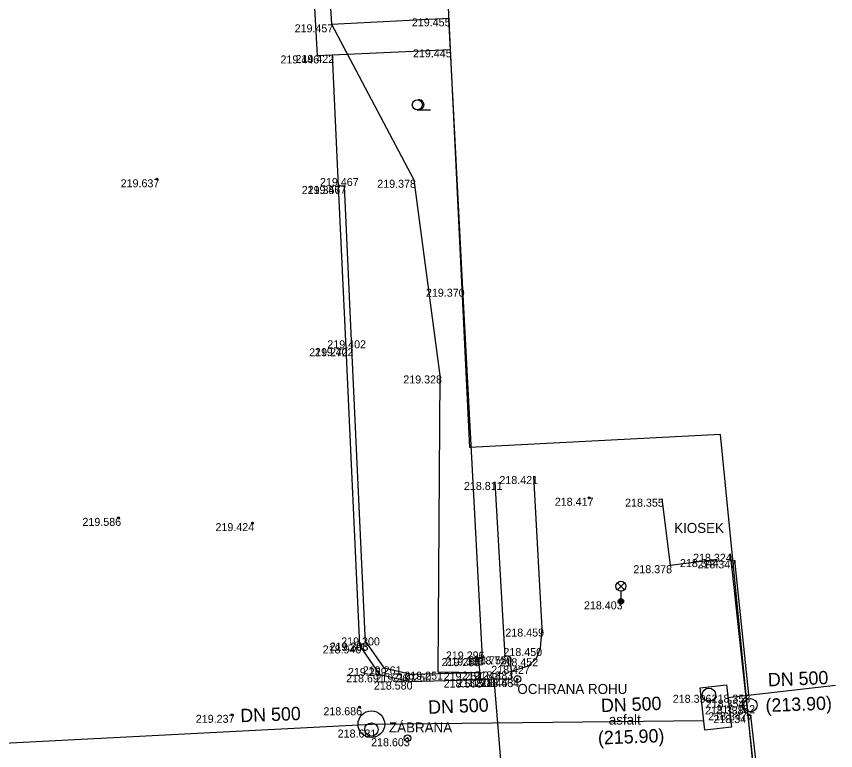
# Model space of a CAD drawing. Extents: x -599516 to -599132, y -1163668 to -1163119.
# Drawn here: x -599250.02 to -599219.3, y -1163362.83 to -1163335.31 of the extents above; entities that cross this region are included whole.
import ezdxf

# ---------------------------------------------------------------- set-up
doc = ezdxf.new("R2010")
doc.units = 0
for name, color, linetype in [('_ZEMERENI OBLAST', 7, 'Continuous'), ('Bod-oznac1', 7, 'Continuous'), ('Bod-oznac2', 7, 'Continuous'), ('Bod-vyska1', 7, 'Continuous'), ('Bod-vyska2', 7, 'Continuous'), ('Z_budovy-obvod', 7, 'Continuous'), ('Z_dopravni-zarizeni-linie-zabradli', 7, 'Continuous'), ('Z_elektro-silno-znacky-lampa', 7, 'Continuous'), ('Z_jine-stavby', 7, 'Continuous'), ('Z_kanalizace-destova', 7, 'Continuous'), ('Z_kanalizace-znacky-sachta', 7, 'Continuous'), ('Z_komunikace', 7, 'Continuous'), ('Z_kultury-znacky', 7, 'Continuous'), ('Z_podzemni-obrys-sachty', 7, 'Continuous'), ('Z_popis-budov-povrchu', 7, 'Continuous'), ('Z_vjezdy', 7, 'Continuous'), ('Z_vol-txt-popis-objektu', 7, 'Continuous'), ('Z_vol-zn-podrobny-vyskovy-bod-geo', 7, 'Continuous'), ('Z_zdi', 7, 'Continuous'), ('Z_zdi-ohradni', 7, 'Continuous'), ('Z_zdi-operna-zarubni', 7, 'Continuous'), ('Z_zelen-obvod', 7, 'Continuous'), ('Z_znacky-ostatni-predmet-maleho-rozsahu', 7, 'Continuous'), ('Z_zpevnene-plochy', 7, 'Continuous')]:
    doc.layers.add(name, color=color, linetype=linetype)

msp = doc.modelspace()

# ---------------------------------------------------------------- linework, layer by layer
at = {"layer": '_ZEMERENI OBLAST'}
msp.add_lwpolyline([(-599224.438, -1163495.846), (-599230.06, -1163390.87), (-599230.844, -1163376.763), (-599221.12, -1163376.319), (-599223.618, -1163350.986), (-599233.018, -1163351.47), (-599238.649, -1163235.236), (-599241.76, -1163178.74), (-599235.422, -1163177.496), (-599237.24, -1163165.98), (-599246.5, -1163164.914), (-599246.21, -1163173.61), (-599310.76, -1163161.2)], dxfattribs=at)
at = {"layer": 'Bod-oznac1'}
for p, q in [((-599238.205, -1163335.611), (-599238.205, -1163335.611)), ((-599233.811, -1163335.387), (-599233.811, -1163335.387)), ((-599238.737, -1163336.778), (-599238.737, -1163336.778)), ((-599238.174, -1163336.758), (-599238.174, -1163336.758)), ((-599233.757, -1163336.549), (-599233.757, -1163336.549)), ((-599244.749, -1163341.418), (-599244.749, -1163341.418)), ((-599235.118, -1163341.437), (-599235.118, -1163341.437)), ((-599237.949, -1163341.672), (-599237.949, -1163341.672)), ((-599237.729, -1163341.662), (-599237.729, -1163341.662)), ((-599233.295, -1163345.52), (-599233.295, -1163345.52)), ((-599237.67, -1163347.753), (-599237.67, -1163347.753)), ((-599237.45, -1163347.743), (-599237.45, -1163347.743)), ((-599234.144, -1163348.77), (-599234.144, -1163348.77)), ((-599232.067, -1163352.761), (-599232.067, -1163352.761)), ((-599230.622, -1163352.54), (-599230.622, -1163352.54)), ((-599228.544, -1163353.353), (-599228.544, -1163353.353)), ((-599225.816, -1163353.388), (-599225.816, -1163353.388)), ((-599246.183, -1163354.108), (-599246.183, -1163354.108)), ((-599241.162, -1163354.304), (-599241.162, -1163354.304)), ((-599223.258, -1163355.452), (-599223.258, -1163355.452)), ((-599225.505, -1163355.88), (-599225.505, -1163355.88)), ((-599223.738, -1163355.651), (-599223.738, -1163355.651)), ((-599223.092, -1163355.698), (-599223.092, -1163355.698)), ((-599227.35, -1163357.234), (-599227.35, -1163357.234)), ((-599230.305, -1163358.256), (-599230.305, -1163358.256)), ((-599237.156, -1163358.887), (-599237.156, -1163358.887)), ((-599236.937, -1163358.789), (-599236.937, -1163358.789)), ((-599236.902, -1163358.779), (-599236.902, -1163358.779)), ((-599232.57, -1163359.114), (-599232.57, -1163359.114)), ((-599230.369, -1163358.985), (-599230.369, -1163358.985)), ((-599232.709, -1163359.364), (-599232.709, -1163359.364)), ((-599232.578, -1163359.336), (-599232.578, -1163359.336)), ((-599231.697, -1163359.293), (-599231.697, -1163359.293)), ((-599231.499, -1163359.302), (-599231.499, -1163359.302)), ((-599230.514, -1163359.369), (-599230.514, -1163359.369)), ((-599236.241, -1163359.732), (-599236.241, -1163359.732)), ((-599234.21, -1163359.871), (-599234.21, -1163359.871)), ((-599231.449, -1163359.857), (-599231.449, -1163359.857)), ((-599230.822, -1163359.652), (-599230.822, -1163359.652)), ((-599236.403, -1163359.971), (-599236.403, -1163359.971)), ((-599235.209, -1163359.97), (-599235.209, -1163359.97)), ((-599232.629, -1163359.896), (-599232.629, -1163359.896)), ((-599232.621, -1163360.166), (-599232.621, -1163360.166)), ((-599232.116, -1163360.142), (-599232.116, -1163360.142)), ((-599231.454, -1163360.145), (-599231.454, -1163360.145)), ((-599231.233, -1163360.148), (-599231.233, -1163360.148)), ((-599235.236, -1163360.241), (-599235.236, -1163360.241)), ((-599224.053, -1163360.737), (-599224.053, -1163360.737)), ((-599222.574, -1163360.732), (-599222.574, -1163360.732)), ((-599222.783, -1163360.922), (-599222.783, -1163360.922)), ((-599237.15, -1163361.204), (-599237.15, -1163361.204)), ((-599222.823, -1163361.175), (-599222.823, -1163361.175)), ((-599222.688, -1163361.392), (-599222.688, -1163361.392)), ((-599222.499, -1163361.127), (-599222.499, -1163361.127)), ((-599241.921, -1163361.488), (-599241.921, -1163361.488)), ((-599222.493, -1163361.497), (-599222.493, -1163361.497)), ((-599236.707, -1163362.04), (-599236.707, -1163362.04)), ((-599235.353, -1163362.365), (-599235.353, -1163362.365))]:
    msp.add_line(p, q, dxfattribs=at)
at = {"layer": 'Bod-oznac2'}
for p, q in [((-599237.949, -1163341.672), (-599237.949, -1163341.672)), ((-599237.67, -1163347.753), (-599237.67, -1163347.753)), ((-599237.156, -1163358.887), (-599237.156, -1163358.887)), ((-599236.403, -1163359.971), (-599236.403, -1163359.971)), ((-599232.621, -1163360.166), (-599232.621, -1163360.166)), ((-599235.236, -1163360.241), (-599235.236, -1163360.241))]:
    msp.add_line(p, q, dxfattribs=at)
at = {"layer": 'Z_budovy-obvod'}
msp.add_lwpolyline([(-599237.33, -1163329.855), (-599237.255, -1163332.056), (-599238.415, -1163332.134), (-599238.205, -1163335.611), (-599233.811, -1163335.387)], dxfattribs=at)
at = {"layer": 'Z_dopravni-zarizeni-linie-zabradli'}
msp.add_lwpolyline([(-599223.258, -1163355.452), (-599222.447, -1163362.914), (-599221.467, -1163372.938)], dxfattribs=at)
at = {"layer": 'Z_elektro-silno-znacky-lampa'}
for p, q in [((-599227.483, -1163356.804), (-599227.218, -1163356.539)), ((-599227.483, -1163356.539), (-599227.218, -1163356.804)), ((-599227.35, -1163356.859), (-599227.35, -1163357.134))]:
    msp.add_line(p, q, dxfattribs=at)
for centre, radius in [((-599227.35, -1163356.671), 0.188), ((-599227.35, -1163357.234), 0.1), ((-599227.35, -1163357.234), 0.065), ((-599227.35, -1163357.234), 0.03)]:
    msp.add_circle(centre, radius, dxfattribs=at)
at = {"layer": 'Z_jine-stavby'}
msp.add_lwpolyline([(-599225.816, -1163353.388), (-599225.505, -1163355.88), (-599223.738, -1163355.651)], dxfattribs=at)
at = {"layer": 'Z_kanalizace-destova'}
for p, q in [((-599223.337, -1163360.836), (-599219.302, -1163360.376)), ((-599236.707, -1163361.84), (-599224.243, -1163361.705)), ((-599290.143, -1163364.599), (-599236.707, -1163361.84))]:
    msp.add_line(p, q, dxfattribs=at)
at = {"layer": 'Z_kanalizace-znacky-sachta'}
for centre in [(-599224.053, -1163360.737), (-599222.499, -1163361.127), (-599236.707, -1163362.04)]:
    msp.add_circle(centre, 0.25, dxfattribs=at)
at = {"layer": 'Z_komunikace'}
msp.add_lwpolyline([(-599240.213, -1163299.938), (-599239.641, -1163309.662), (-599238.737, -1163319.349), (-599237.966, -1163319.294), (-599236.767, -1163319.209), (-599235.905, -1163319.147), (-599235.27, -1163319.102), (-599235.175, -1163322.464), (-599239.471, -1163322.68), (-599239.136, -1163329.603), (-599238.737, -1163336.778), (-599238.174, -1163336.758), (-599237.949, -1163341.672), (-599237.67, -1163347.753), (-599237.156, -1163358.887), (-599236.403, -1163359.971), (-599235.236, -1163360.241), (-599232.621, -1163360.166)], dxfattribs=at)
at = {"layer": 'Z_kultury-znacky'}
msp.add_line((-599234.984, -1163338.815), (-599234.484, -1163338.815), dxfattribs=at)
msp.add_circle((-599234.984, -1163338.627), 0.188, dxfattribs=at)
msp.add_arc((-599234.921, -1163338.627), 0.188, 260.4059, 99.5941, dxfattribs=at)
at = {"layer": 'Z_podzemni-obrys-sachty'}
msp.add_line((-599224.202, -1163362.063), (-599224.385, -1163360.473), dxfattribs=at)
msp.add_lwpolyline([(-599224.385, -1163360.473), (-599223.392, -1163360.359), (-599223.208, -1163361.948), (-599224.202, -1163362.063)], dxfattribs=at)
msp.add_circle((-599236.707, -1163361.84), 0.5, dxfattribs=at)
at = {"layer": 'Z_vjezdy'}
msp.add_lwpolyline([(-599232.116, -1163360.142), (-599231.813, -1163363.776)], dxfattribs=at)
at = {"layer": 'Z_vol-zn-podrobny-vyskovy-bod-geo'}
for centre, radius in [((-599244.749, -1163341.418), 0.0375), ((-599244.749, -1163341.418), 0.0125), ((-599228.544, -1163353.353), 0.0375), ((-599228.544, -1163353.353), 0.0125), ((-599246.183, -1163354.108), 0.0375), ((-599246.183, -1163354.108), 0.0125), ((-599241.162, -1163354.304), 0.0375), ((-599241.162, -1163354.304), 0.0125), ((-599237.15, -1163361.204), 0.0375), ((-599237.15, -1163361.204), 0.0125), ((-599241.921, -1163361.488), 0.0375), ((-599241.921, -1163361.488), 0.0125)]:
    msp.add_circle(centre, radius, dxfattribs=at)
at = {"layer": 'Z_zdi'}
for points in [[(-599237.729, -1163341.662), (-599237.949, -1163341.672), (-599237.67, -1163347.753), (-599237.156, -1163358.887)], [(-599236.902, -1163358.779), (-599237.156, -1163358.887), (-599236.403, -1163359.971), (-599235.236, -1163360.241), (-599232.621, -1163360.166)]]:
    msp.add_lwpolyline(points, dxfattribs=at)
at = {"layer": 'Z_zdi-ohradni'}
for points in [[(-599233.811, -1163335.387), (-599233.295, -1163345.52), (-599232.57, -1163359.114), (-599232.578, -1163359.336), (-599232.709, -1163359.364), (-599232.621, -1163360.166), (-599232.116, -1163360.142), (-599231.454, -1163360.145)], [(-599231.454, -1163360.145), (-599231.449, -1163359.857), (-599231.499, -1163359.302), (-599231.697, -1163359.293), (-599232.067, -1163352.761)]]:
    msp.add_lwpolyline(points, dxfattribs=at)
at = {"layer": 'Z_zdi-operna-zarubni'}
for points in [[(-599237.729, -1163341.662), (-599237.45, -1163347.743), (-599236.937, -1163358.789)], [(-599236.902, -1163358.779), (-599236.241, -1163359.732), (-599235.209, -1163359.97), (-599232.629, -1163359.896)]]:
    msp.add_lwpolyline(points, dxfattribs=at)
at = {"layer": 'Z_zelen-obvod'}
msp.add_lwpolyline([(-599238.205, -1163335.611), (-599235.118, -1163341.437), (-599234.144, -1163348.77), (-599234.21, -1163359.871), (-599232.629, -1163359.896)], dxfattribs=at)
at = {"layer": 'Z_znacky-ostatni-predmet-maleho-rozsahu'}
for centre, radius in [((-599231.233, -1163360.148), 0.125), ((-599231.233, -1163360.148), 0.025), ((-599231.233, -1163360.148), 0.0075), ((-599235.353, -1163362.365), 0.125), ((-599235.353, -1163362.365), 0.025), ((-599235.353, -1163362.365), 0.0075)]:
    msp.add_circle(centre, radius, dxfattribs=at)
at = {"layer": 'Z_zpevnene-plochy'}
msp.add_line((-599238.174, -1163336.758), (-599233.757, -1163336.549), dxfattribs=at)
for points in [[(-599231.449, -1163359.857), (-599230.822, -1163359.652), (-599230.514, -1163359.369), (-599230.369, -1163358.985), (-599230.305, -1163358.256), (-599230.622, -1163352.54)], [(-599223.092, -1163355.698), (-599222.574, -1163360.732), (-599222.783, -1163360.922), (-599222.823, -1163361.175), (-599222.688, -1163361.392), (-599222.493, -1163361.497), (-599221.211, -1163372.95)]]:
    msp.add_lwpolyline(points, dxfattribs=at)

# ---------------------------------------------------------------- texts
at = {"layer": 'Bod-vyska1'}
for s, p in [('219.457', (-599239.584, -1163335.911)), ('219.455', (-599235.189, -1163335.687)), ('219.446', (-599240.115, -1163337.078)), ('219.422', (-599239.552, -1163337.058)), ('219.445', (-599235.146, -1163336.849)), ('219.637', (-599246.106, -1163341.718)), ('219.378', (-599236.486, -1163341.737)), ('219.357', (-599239.317, -1163341.972)), ('219.467', (-599239.097, -1163341.962)), ('219.370', (-599234.661, -1163345.82)), ('219.272', (-599239.038, -1163348.053)), ('219.402', (-599238.826, -1163348.043)), ('219.328', (-599235.51, -1163349.07)), ('218.811', (-599233.237, -1163353.061)), ('218.421', (-599231.907, -1163352.84)), ('218.417', (-599229.831, -1163353.653)), ('218.355', (-599227.194, -1163353.688)), ('219.586', (-599247.538, -1163354.408)), ('219.424', (-599242.551, -1163354.604)), ('218.324', (-599224.647, -1163355.752)), ('218.378', (-599226.884, -1163356.18)), ('218.344', (-599225.138, -1163355.951)), ('218.347', (-599224.483, -1163355.998)), ('218.403', (-599228.737, -1163357.534)), ('218.459', (-599231.683, -1163358.556)), ('218.940', (-599238.532, -1163359.187)), ('219.296', (-599238.281, -1163359.089)), ('219.303', (-599238.266, -1163359.079)), ('219.296', (-599233.914, -1163359.414)), ('218.450', (-599231.756, -1163359.285)), ('219.255', (-599234.075, -1163359.664)), ('219.386', (-599233.933, -1163359.636)), ('218.755', (-599233.076, -1163359.593)), ('218.720', (-599232.877, -1163359.602)), ('218.452', (-599231.903, -1163359.669)), ('219.269', (-599237.585, -1163360.032)), ('219.251', (-599235.472, -1163360.171)), ('218.483', (-599232.838, -1163360.157)), ('218.427', (-599232.213, -1163359.952)), ('218.691', (-599237.654, -1163360.271)), ('219.269', (-599236.553, -1163360.27)), ('219.257', (-599233.997, -1163360.196)), ('218.508', (-599233.997, -1163360.466)), ('218.508', (-599233.492, -1163360.442)), ('218.463', (-599232.832, -1163360.445)), ('218.464', (-599232.622, -1163360.448)), ('218.580', (-599236.612, -1163360.541)), ('218.396', (-599225.408, -1163361.037)), ('218.353', (-599223.952, -1163361.032)), ('218.354', (-599224.172, -1163361.222)), ('218.686', (-599238.505, -1163361.504)), ('218.338', (-599224.201, -1163361.475)), ('218.347', (-599224.079, -1163361.692)), ('218.152', (-599223.773, -1163361.427)), ('219.237', (-599243.289, -1163361.788)), ('218.347', (-599223.884, -1163361.797)), ('218.681', (-599237.969, -1163362.34)), ('218.603', (-599236.717, -1163362.665))]:
    msp.add_text(s, height=0.3, dxfattribs=at).set_placement(p)
at = {"layer": 'Bod-vyska2'}
for s, p in [('219.467', (-599238.633, -1163341.672)), ('219.402', (-599238.358, -1163347.753)), ('219.300', (-599237.837, -1163358.887)), ('219.261', (-599237.028, -1163359.971)), ('219.248', (-599233.31, -1163360.166)), ('219.260', (-599235.912, -1163360.241))]:
    msp.add_text(s, height=0.3, dxfattribs=at).set_placement(p)
at = {"layer": 'Z_kanalizace-destova'}
for s, p in [('DN 500', (-599221.833, -1163360.424)), ('DN 500', (-599228.091, -1163361.388)), ('(213.90)', (-599221.922, -1163361.385)), ('DN 500', (-599234.568, -1163361.452)), ('DN 500', (-599241.611, -1163361.767)), ('(215.90)', (-599228.203, -1163362.604))]:
    msp.add_text(s, height=0.5, rotation=2.1906, dxfattribs=at).set_placement(p)
at = {"layer": 'Z_popis-budov-povrchu'}
msp.add_text('asfalt', height=0.375, dxfattribs=at).set_placement((-599227.806, -1163361.855))
at = {"layer": 'Z_vol-txt-popis-objektu'}
for s, p in [('KIOSEK', (-599225.355, -1163354.672)), ('OCHRANA ROHU', (-599231.233, -1163360.706)), ('ZÁBRANA', (-599236.046, -1163362.149))]:
    msp.add_text(s, height=0.375, dxfattribs=at).set_placement(p)

doc.saveas('drawing.dxf')
